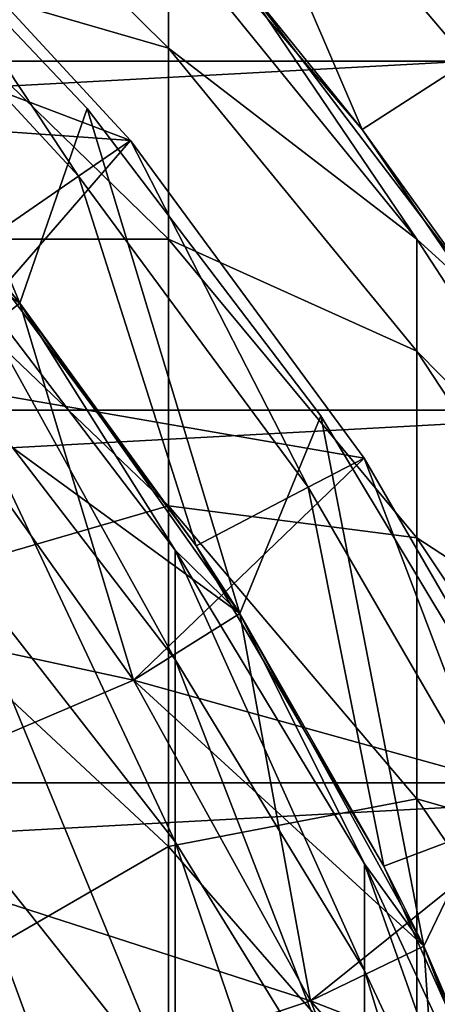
# Model space of a CAD drawing. Header units: millimetres. Extents: x -25 to 64, y -3 to 358.
# Tile 325 of 327: x 10.55 to 12.22, y 347.83 to 351.75. Entities that reach past the tile are written whole.
import ezdxf

# ---------------------------------------------------------------- set-up
doc = ezdxf.new("R2010")
doc.units = ezdxf.units.MM
doc.header["$LTSCALE"] = 52.148148
for name, color, linetype in [('386', 7, 'CONTINUOUS'), ('389', 7, 'CONTINUOUS'), ('390', 7, 'CONTINUOUS'), ('393', 7, 'CONTINUOUS'), ('397', 7, 'CONTINUOUS'), ('398', 7, 'CONTINUOUS'), ('399', 7, 'CONTINUOUS'), ('401', 7, 'CONTINUOUS'), ('402', 7, 'CONTINUOUS'), ('403', 7, 'CONTINUOUS'), ('404', 7, 'CONTINUOUS'), ('419', 7, 'CONTINUOUS'), ('421', 7, 'CONTINUOUS'), ('422', 7, 'CONTINUOUS'), ('423', 7, 'CONTINUOUS'), ('424', 7, 'CONTINUOUS'), ('425', 7, 'CONTINUOUS'), ('426', 7, 'CONTINUOUS'), ('427', 7, 'CONTINUOUS'), ('428', 7, 'CONTINUOUS'), ('429', 7, 'CONTINUOUS'), ('430', 7, 'CONTINUOUS'), ('431', 7, 'CONTINUOUS'), ('432', 7, 'CONTINUOUS'), ('433', 7, 'CONTINUOUS'), ('434', 7, 'CONTINUOUS'), ('453', 7, 'CONTINUOUS'), ('454', 7, 'CONTINUOUS'), ('455', 7, 'CONTINUOUS'), ('485', 7, 'CONTINUOUS')]:
    doc.layers.add(name, color=color, linetype=linetype)

msp = doc.modelspace()

# ---------------------------------------------------------------- linework, layer by layer
at = {"layer": '386', "color": 7, "linetype": 'CONTINUOUS', "true_color": 0xaaaaaa}
for points in [[(11.1472, 351.6332, 36.8704), (10.037, 351.9553, 32.5757), (10.037, 352.7313, 36.7065), (11.1472, 351.6332, 36.8704)], [(11.1472, 351.6332, 36.8704), (10.037, 352.7313, 36.7065), (11.1472, 352.0889, 40.9651), (11.1472, 351.6332, 36.8704)], [(12.1353, 350.872, 41.0545), (11.1472, 351.6332, 36.8704), (11.1472, 352.0889, 40.9651), (12.1353, 350.872, 41.0545)], [(12.1353, 350.872, 41.0545), (11.1472, 352.0889, 40.9651), (11.4324, 351.9108, 45), (12.1353, 350.872, 41.0545)], [(11.1472, 350.8726, 32.8214), (10.037, 350.8725, 28.5146), (10.037, 351.9553, 32.5757), (11.1472, 350.8726, 32.8214)], [(11.1472, 350.8726, 32.8214), (10.037, 351.9553, 32.5757), (11.1472, 351.6332, 36.8704), (11.1472, 350.8726, 32.8214)], [(12.4153, 350.6178, 45), (12.1353, 350.872, 41.0545), (11.4324, 351.9108, 45), (12.4153, 350.6178, 45)], [(12.1353, 350.4264, 37.0507), (11.1472, 350.8726, 32.8214), (11.1472, 351.6332, 36.8704), (12.1353, 350.4264, 37.0507)], [(12.1353, 350.4264, 37.0507), (11.1472, 351.6332, 36.8704), (12.1353, 350.872, 41.0545), (12.1353, 350.4264, 37.0507)], [(11.1472, 349.8112, 28.8405), (10.037, 350.8725, 28.5146), (11.1472, 350.8726, 32.8214), (11.1472, 349.8112, 28.8405)], [(11.1472, 349.8112, 28.8405), (10.037, 349.4889, 24.5458), (10.037, 350.8725, 28.5146), (11.1472, 349.8112, 28.8405)], [(12.1353, 349.6827, 33.0914), (11.1472, 349.8112, 28.8405), (11.1472, 350.8726, 32.8214), (12.1353, 349.6827, 33.0914)], [(12.1353, 349.6827, 33.0914), (11.1472, 350.8726, 32.8214), (12.1353, 350.4264, 37.0507), (12.1353, 349.6827, 33.0914)], [(12.9904, 349.5587, 41.1511), (12.1353, 350.4264, 37.0507), (12.1353, 350.872, 41.0545), (12.9904, 349.5587, 41.1511)], [(12.9904, 349.5587, 41.1511), (12.1353, 350.872, 41.0545), (12.4153, 350.6178, 45), (12.9904, 349.5587, 41.1511)], [(12.9904, 349.1241, 37.2452), (12.1353, 349.6827, 33.0914), (12.1353, 350.4264, 37.0507), (12.9904, 349.1241, 37.2452)], [(12.9904, 349.1241, 37.2452), (12.1353, 350.4264, 37.0507), (12.9904, 349.5587, 41.1511), (12.9904, 349.1241, 37.2452)], [(11.1472, 348.455, 24.9502), (10.037, 349.4889, 24.5458), (11.1472, 349.8112, 28.8405), (11.1472, 348.455, 24.9502)], [(12.1353, 348.6448, 29.1988), (11.1472, 348.455, 24.9502), (11.1472, 349.8112, 28.8405), (12.1353, 348.6448, 29.1988)], [(12.1353, 348.6448, 29.1988), (11.1472, 349.8112, 28.8405), (12.1353, 349.6827, 33.0914), (12.1353, 348.6448, 29.1988)], [(12.9904, 348.3985, 33.3827), (12.1353, 348.6448, 29.1988), (12.1353, 349.6827, 33.0914), (12.9904, 348.3985, 33.3827)], [(12.9904, 348.3985, 33.3827), (12.1353, 349.6827, 33.0914), (12.9904, 349.1241, 37.2452), (12.9904, 348.3985, 33.3827)], [(11.1472, 348.455, 24.9502), (10.037, 347.8123, 20.6916), (10.037, 349.4889, 24.5458), (11.1472, 348.455, 24.9502)], [(12.1353, 347.3187, 25.3947), (11.1472, 348.455, 24.9502), (12.1353, 348.6448, 29.1988), (12.1353, 347.3187, 25.3947)], [(12.9904, 347.3861, 29.5854), (12.1353, 347.3187, 25.3947), (12.1353, 348.6448, 29.1988), (12.9904, 347.3861, 29.5854)], [(12.9904, 347.3861, 29.5854), (12.1353, 348.6448, 29.1988), (12.9904, 348.3985, 33.3827), (12.9904, 347.3861, 29.5854)], [(11.1472, 346.8116, 21.1723), (10.037, 347.8123, 20.6916), (11.1472, 348.455, 24.9502), (11.1472, 346.8116, 21.1723)], [(12.1353, 347.3187, 25.3947), (11.1472, 346.8116, 21.1723), (11.1472, 348.455, 24.9502), (12.1353, 347.3187, 25.3947)]]:
    msp.add_3dface(points, dxfattribs=at)
at = {"layer": '389', "color": 7, "linetype": 'CONTINUOUS', "true_color": 0xaaaaaa}
for points in [[(9.5459, 351.7459, 45), (10.2892, 350.7951, 41.0602), (10.5547, 350.6171, 45), (9.5459, 351.7459, 45)], [(10.2892, 350.3502, 37.0621), (11.1738, 349.1993, 37.234), (10.2892, 350.7951, 41.0602), (10.2892, 350.3502, 37.0621)], [(10.2892, 350.7951, 41.0602), (11.1738, 349.1993, 37.234), (11.1738, 349.6345, 41.1455), (10.2892, 350.7951, 41.0602)], [(10.2892, 350.7951, 41.0602), (11.1738, 349.6345, 41.1455), (10.5547, 350.6171, 45), (10.2892, 350.7951, 41.0602)], [(10.5547, 350.6171, 45), (11.1738, 349.6345, 41.1455), (11.4308, 349.3824, 45), (10.5547, 350.6171, 45)], [(10.2892, 349.6075, 33.1084), (11.1738, 348.4727, 33.3659), (10.2892, 350.3502, 37.0621), (10.2892, 349.6075, 33.1084)], [(10.2892, 350.3502, 37.0621), (11.1738, 348.4727, 33.3659), (11.1738, 349.1993, 37.234), (10.2892, 350.3502, 37.0621)], [(11.1738, 349.1993, 37.234), (11.9274, 347.9605, 37.419), (11.1738, 349.6345, 41.1455), (11.1738, 349.1993, 37.234)], [(11.1738, 349.6345, 41.1455), (11.9274, 347.9605, 37.419), (11.9274, 348.3854, 41.2373), (11.1738, 349.6345, 41.1455)], [(11.1738, 349.6345, 41.1455), (11.9274, 348.3854, 41.2373), (11.4308, 349.3824, 45), (11.1738, 349.6345, 41.1455)], [(10.2892, 348.5711, 29.2214), (11.1738, 347.4587, 29.5631), (10.2892, 349.6075, 33.1084), (10.2892, 348.5711, 29.2214)], [(10.2892, 349.6075, 33.1084), (11.1738, 347.4587, 29.5631), (11.1738, 348.4727, 33.3659), (10.2892, 349.6075, 33.1084)], [(11.4308, 349.3824, 45), (11.9274, 348.3854, 41.2373), (12.1631, 348.0574, 45), (11.4308, 349.3824, 45)], [(11.1738, 348.4727, 33.3659), (11.9274, 347.2512, 33.6431), (11.1738, 349.1993, 37.234), (11.1738, 348.4727, 33.3659)], [(11.1738, 349.1993, 37.234), (11.9274, 347.2512, 33.6431), (11.9274, 347.9605, 37.419), (11.1738, 349.1993, 37.234)], [(10.2892, 347.2469, 25.4228), (11.1738, 346.1632, 25.8467), (10.2892, 348.5711, 29.2214), (10.2892, 347.2469, 25.4228)], [(10.2892, 348.5711, 29.2214), (11.1738, 346.1632, 25.8467), (11.1738, 347.4587, 29.5631), (10.2892, 348.5711, 29.2214)], [(11.1738, 347.4587, 29.5631), (11.9274, 346.2614, 29.9308), (11.1738, 348.4727, 33.3659), (11.1738, 347.4587, 29.5631)], [(11.1738, 348.4727, 33.3659), (11.9274, 346.2614, 29.9308), (11.9274, 347.2512, 33.6431), (11.1738, 348.4727, 33.3659)], [(11.9274, 347.9605, 37.419), (12.5412, 346.6484, 37.6149), (11.9274, 348.3854, 41.2373), (11.9274, 347.9605, 37.419)], [(11.9274, 348.3854, 41.2373), (12.5412, 346.6484, 37.6149), (12.5412, 347.0623, 41.3346), (11.9274, 348.3854, 41.2373)], [(11.9274, 348.3854, 41.2373), (12.5412, 347.0623, 41.3346), (12.1631, 348.0574, 45), (11.9274, 348.3854, 41.2373)], [(12.1631, 348.0574, 45), (12.5412, 347.0623, 41.3346), (12.7424, 346.6588, 45), (12.1631, 348.0574, 45)], [(11.9274, 347.2512, 33.6431), (12.5412, 345.9574, 33.9366), (11.9274, 347.9605, 37.419), (11.9274, 347.2512, 33.6431)], [(11.9274, 347.9605, 37.419), (12.5412, 345.9574, 33.9366), (12.5412, 346.6484, 37.6149), (11.9274, 347.9605, 37.419)]]:
    msp.add_3dface(points, dxfattribs=at)
at = {"layer": '390', "color": 7, "linetype": 'CONTINUOUS', "true_color": 0xaaaaaa}
for points in [[(11.918, 351.3084, 101), (11.4324, 351.9108, 45), (10.8664, 352.5403, 101), (11.918, 351.3084, 101)], [(12.4153, 350.6178, 45), (11.4324, 351.9108, 45), (11.918, 351.3084, 101), (12.4153, 350.6178, 45)], [(12.8305, 349.9703, 101), (12.4153, 350.6178, 45), (11.918, 351.3084, 101), (12.8305, 349.9703, 101)]]:
    msp.add_3dface(points, dxfattribs=at)
at = {"layer": '393', "color": 7, "linetype": 'CONTINUOUS', "true_color": 0xaaaaaa}
for points in [[(9.5459, 351.7459, 45), (10.5547, 350.6171, 45), (9.5459, 351.746, 64), (9.5459, 351.7459, 45)], [(9.5459, 351.746, 64), (10.5547, 350.6171, 45), (10.5548, 350.6171, 64), (9.5459, 351.746, 64)], [(10.5547, 350.6171, 45), (11.4308, 349.3824, 45), (10.5548, 350.6171, 64), (10.5547, 350.6171, 45)], [(10.5548, 350.6171, 64), (11.4308, 349.3824, 45), (11.4308, 349.3824, 64), (10.5548, 350.6171, 64)], [(11.4308, 349.3824, 45), (12.1631, 348.0574, 45), (11.4308, 349.3824, 64), (11.4308, 349.3824, 45)], [(11.4308, 349.3824, 64), (12.1631, 348.0574, 45), (12.1631, 348.0574, 64), (11.4308, 349.3824, 64)], [(12.1631, 348.0574, 45), (12.7424, 346.6588, 45), (12.1631, 348.0574, 64), (12.1631, 348.0574, 45)], [(12.1631, 348.0574, 64), (12.7424, 346.6588, 45), (12.7424, 346.6587, 64), (12.1631, 348.0574, 64)]]:
    msp.add_3dface(points, dxfattribs=at)
at = {"layer": '397', "color": 7, "linetype": 'CONTINUOUS', "true_color": 0xaaaaaa}
for points in [[(9.5459, 351.746, 64), (10.5548, 350.6171, 64), (9.7654, 352.5091, 64), (9.5459, 351.746, 64)], [(9.7654, 352.5091, 64), (10.5548, 350.6171, 64), (10.8227, 351.3929, 64), (9.7654, 352.5091, 64)], [(10.5548, 350.6171, 64), (11.4308, 349.3824, 64), (10.8227, 351.3929, 64), (10.5548, 350.6171, 64)], [(10.8227, 351.3929, 64), (11.4308, 349.3824, 64), (11.7532, 350.1688, 64), (10.8227, 351.3929, 64)], [(11.4308, 349.3824, 64), (12.1631, 348.0574, 64), (11.7532, 350.1688, 64), (11.4308, 349.3824, 64)], [(11.7532, 350.1688, 64), (12.1631, 348.0574, 64), (12.5459, 348.8514, 64), (11.7532, 350.1688, 64)], [(12.1631, 348.0574, 64), (12.7424, 346.6587, 64), (12.5459, 348.8514, 64), (12.1631, 348.0574, 64)]]:
    msp.add_3dface(points, dxfattribs=at)
at = {"layer": '398', "color": 7, "linetype": 'CONTINUOUS', "true_color": 0xaaaaaa}
for points in [[(9.7654, 352.5091, 64), (10.8227, 351.3929, 64), (9.7654, 352.5091, 67), (9.7654, 352.5091, 64)], [(9.7654, 352.5091, 67), (10.8227, 351.3929, 64), (10.8227, 351.3929, 67), (9.7654, 352.5091, 67)], [(10.8227, 351.3929, 64), (11.7532, 350.1688, 64), (10.8227, 351.3929, 67), (10.8227, 351.3929, 64)], [(10.8227, 351.3929, 67), (11.7532, 350.1688, 64), (11.7532, 350.1688, 67), (10.8227, 351.3929, 67)], [(11.7532, 350.1688, 64), (12.5459, 348.8514, 64), (11.7532, 350.1688, 67), (11.7532, 350.1688, 64)], [(11.7532, 350.1688, 67), (12.5459, 348.8514, 64), (12.5459, 348.8514, 67), (11.7532, 350.1688, 67)]]:
    msp.add_3dface(points, dxfattribs=at)
at = {"layer": '399', "color": 7, "linetype": 'CONTINUOUS', "true_color": 0xaaaaaa}
for points in [[(9.5459, 351.746, 67), (9.7654, 352.5091, 67), (10.5548, 350.6171, 67), (9.5459, 351.746, 67)], [(9.7654, 352.5091, 67), (10.8227, 351.3929, 67), (10.5548, 350.6171, 67), (9.7654, 352.5091, 67)], [(10.5548, 350.6171, 67), (10.8227, 351.3929, 67), (11.4308, 349.3824, 67), (10.5548, 350.6171, 67)], [(10.8227, 351.3929, 67), (11.7532, 350.1688, 67), (11.4308, 349.3824, 67), (10.8227, 351.3929, 67)], [(11.4308, 349.3824, 67), (11.7532, 350.1688, 67), (12.1631, 348.0574, 67), (11.4308, 349.3824, 67)], [(11.7532, 350.1688, 67), (12.5459, 348.8514, 67), (12.1631, 348.0574, 67), (11.7532, 350.1688, 67)], [(12.1631, 348.0574, 67), (12.5459, 348.8514, 67), (12.7424, 346.6587, 67), (12.1631, 348.0574, 67)]]:
    msp.add_3dface(points, dxfattribs=at)
at = {"layer": '401', "color": 7, "linetype": 'CONTINUOUS', "true_color": 0xaaaaaa}
for points in [[(10.7884, 351.1225, 99), (9.932, 352.4185, 99), (9.744, 352.2526, 99), (10.7884, 351.1225, 99)], [(10.9952, 351.2646, 99), (9.932, 352.4185, 99), (10.7884, 351.1225, 99), (10.9952, 351.2646, 99)], [(11.7025, 349.8845, 99), (10.9952, 351.2646, 99), (10.7884, 351.1225, 99), (11.7025, 349.8845, 99)], [(11.9252, 350.0007, 99), (10.9952, 351.2646, 99), (11.7025, 349.8845, 99), (11.9252, 350.0007, 99)], [(12.4752, 348.5537, 99), (11.9252, 350.0007, 99), (11.7025, 349.8845, 99), (12.4752, 348.5537, 99)], [(12.7106, 348.6424, 99), (11.9252, 350.0007, 99), (12.4752, 348.5537, 99), (12.7106, 348.6424, 99)]]:
    msp.add_3dface(points, dxfattribs=at)
at = {"layer": '402', "color": 7, "linetype": 'CONTINUOUS', "true_color": 0xaaaaaa}
for points in [[(9.932, 352.4185, 99), (10.9952, 351.2646, 99), (9.932, 352.4185, 100), (9.932, 352.4185, 99)], [(9.932, 352.4185, 100), (10.9952, 351.2646, 99), (10.9952, 351.2646, 100), (9.932, 352.4185, 100)], [(10.9952, 351.2646, 99), (11.9252, 350.0007, 99), (10.9952, 351.2646, 100), (10.9952, 351.2646, 99)], [(10.9952, 351.2646, 100), (11.9252, 350.0007, 99), (11.9252, 350.0008, 100), (10.9952, 351.2646, 100)], [(11.9252, 350.0007, 99), (12.7106, 348.6424, 99), (11.9252, 350.0008, 100), (11.9252, 350.0007, 99)], [(11.9252, 350.0008, 100), (12.7106, 348.6424, 99), (12.7106, 348.6424, 100), (11.9252, 350.0008, 100)]]:
    msp.add_3dface(points, dxfattribs=at)
at = {"layer": '403', "color": 7, "linetype": 'CONTINUOUS', "true_color": 0xaaaaaa}
for points in [[(10.7884, 351.1225, 99), (9.744, 352.2526, 99), (10.3745, 350.8382, 98.5), (10.7884, 351.1225, 99)], [(11.2569, 349.652, 98.5), (10.7884, 351.1225, 99), (10.3745, 350.8382, 98.5), (11.2569, 349.652, 98.5)], [(11.7025, 349.8845, 99), (10.7884, 351.1225, 99), (11.2569, 349.652, 98.5), (11.7025, 349.8845, 99)], [(12.0042, 348.3766, 98.5), (11.7025, 349.8845, 99), (11.2569, 349.652, 98.5), (12.0042, 348.3766, 98.5)], [(12.4752, 348.5537, 99), (11.7025, 349.8845, 99), (12.0042, 348.3766, 98.5), (12.4752, 348.5537, 99)], [(12.6075, 347.027, 98.5), (12.4752, 348.5537, 99), (12.0042, 348.3766, 98.5), (12.6075, 347.027, 98.5)]]:
    msp.add_3dface(points, dxfattribs=at)
at = {"layer": '404', "color": 7, "linetype": 'CONTINUOUS', "true_color": 0x323232}
for points in [[(10.1637, 350.3055, 67), (11.0074, 349.1165, 67), (8.8094, 349.5921, 67), (10.1637, 350.3055, 67)], [(8.8094, 349.5921, 67), (11.0074, 349.1165, 67), (9.608, 348.5195, 67), (8.8094, 349.5921, 67)], [(11.0074, 349.1165, 67), (11.7126, 347.8404, 67), (9.608, 348.5195, 67), (11.0074, 349.1165, 67)], [(9.608, 348.5195, 67), (11.7126, 347.8404, 67), (10.2768, 347.3611, 67), (9.608, 348.5195, 67)], [(11.7126, 347.8404, 67), (12.2705, 346.4936, 67), (10.2768, 347.3611, 67), (11.7126, 347.8404, 67)]]:
    msp.add_3dface(points, dxfattribs=at)
at = {"layer": '419', "color": 7, "linetype": 'CONTINUOUS', "true_color": 0x323232}
for points in [[(9.932, 352.4185, 100), (10.9952, 351.2646, 100), (8.1055, 352.3637, 100), (9.932, 352.4185, 100)], [(8.1055, 352.3637, 100), (10.9952, 351.2646, 100), (9.1924, 351.3924, 100), (8.1055, 352.3637, 100)], [(9.1924, 351.3924, 100), (10.9952, 351.2646, 100), (10.1637, 350.3055, 100), (9.1924, 351.3924, 100)], [(10.9952, 351.2646, 100), (11.9252, 350.0008, 100), (10.1637, 350.3055, 100), (10.9952, 351.2646, 100)], [(10.1637, 350.3055, 100), (11.9252, 350.0008, 100), (11.0074, 349.1165, 100), (10.1637, 350.3055, 100)], [(11.9252, 350.0008, 100), (12.7106, 348.6424, 100), (11.0074, 349.1165, 100), (11.9252, 350.0008, 100)], [(11.0074, 349.1165, 100), (12.7106, 348.6424, 100), (11.7126, 347.8404, 100), (11.0074, 349.1165, 100)], [(12.7106, 348.6424, 100), (13.3418, 347.2059, 100), (11.7126, 347.8404, 100), (12.7106, 348.6424, 100)], [(11.7126, 347.8404, 100), (13.3418, 347.2059, 100), (12.2705, 346.4936, 100), (11.7126, 347.8404, 100)]]:
    msp.add_3dface(points, dxfattribs=at)
at = {"layer": '421', "color": 7, "linetype": 'CONTINUOUS', "true_color": 0x323232}
for points in [[(11.0074, 349.1165, 67), (10.1637, 350.3055, 67), (11.0074, 349.1165, 82.5), (11.0074, 349.1165, 67)], [(11.0074, 349.1165, 82.5), (10.1637, 350.3055, 67), (10.1637, 350.3055, 82.5), (11.0074, 349.1165, 82.5)], [(11.7126, 347.8404, 67), (11.0074, 349.1165, 67), (11.7126, 347.8404, 82.5), (11.7126, 347.8404, 67)], [(11.7126, 347.8404, 82.5), (11.0074, 349.1165, 67), (11.0074, 349.1165, 82.5), (11.7126, 347.8404, 82.5)], [(12.2705, 346.4936, 67), (11.7126, 347.8404, 67), (12.2705, 346.4935, 82.5), (12.2705, 346.4936, 67)], [(12.2705, 346.4935, 82.5), (11.7126, 347.8404, 67), (11.7126, 347.8404, 82.5), (12.2705, 346.4935, 82.5)]]:
    msp.add_3dface(points, dxfattribs=at)
at = {"layer": '422', "color": 7, "linetype": 'CONTINUOUS', "true_color": 0x323232}
for points in [[(11.4307, 349.3825, 83.125), (10.1637, 350.3055, 82.5), (10.5546, 350.6172, 83.125), (11.4307, 349.3825, 83.125)], [(11.0074, 349.1165, 82.5), (10.1637, 350.3055, 82.5), (11.4307, 349.3825, 83.125), (11.0074, 349.1165, 82.5)], [(12.1631, 348.0573, 83.125), (11.0074, 349.1165, 82.5), (11.4307, 349.3825, 83.125), (12.1631, 348.0573, 83.125)], [(11.7126, 347.8404, 82.5), (11.0074, 349.1165, 82.5), (12.1631, 348.0573, 83.125), (11.7126, 347.8404, 82.5)], [(12.7425, 346.6587, 83.125), (11.7126, 347.8404, 82.5), (12.1631, 348.0573, 83.125), (12.7425, 346.6587, 83.125)], [(12.2705, 346.4935, 82.5), (11.7126, 347.8404, 82.5), (12.7425, 346.6587, 83.125), (12.2705, 346.4935, 82.5)]]:
    msp.add_3dface(points, dxfattribs=at)
at = {"layer": '423', "color": 7, "linetype": 'CONTINUOUS', "true_color": 0x323232}
for points in [[(11.0074, 349.1165, 83.75), (10.5546, 350.6172, 83.125), (10.1637, 350.3055, 83.75), (11.0074, 349.1165, 83.75)], [(11.4307, 349.3825, 83.125), (10.5546, 350.6172, 83.125), (11.0074, 349.1165, 83.75), (11.4307, 349.3825, 83.125)], [(11.7126, 347.8404, 83.75), (11.4307, 349.3825, 83.125), (11.0074, 349.1165, 83.75), (11.7126, 347.8404, 83.75)], [(12.1631, 348.0573, 83.125), (11.4307, 349.3825, 83.125), (11.7126, 347.8404, 83.75), (12.1631, 348.0573, 83.125)], [(12.2705, 346.4935, 83.75), (12.1631, 348.0573, 83.125), (11.7126, 347.8404, 83.75), (12.2705, 346.4935, 83.75)], [(12.7425, 346.6587, 83.125), (12.1631, 348.0573, 83.125), (12.2705, 346.4935, 83.75), (12.7425, 346.6587, 83.125)]]:
    msp.add_3dface(points, dxfattribs=at)
at = {"layer": '424', "color": 7, "linetype": 'CONTINUOUS', "true_color": 0x323232}
for points in [[(11.4307, 349.3825, 84.375), (10.1637, 350.3055, 83.75), (10.5546, 350.6172, 84.375), (11.4307, 349.3825, 84.375)], [(11.0074, 349.1165, 83.75), (10.1637, 350.3055, 83.75), (11.4307, 349.3825, 84.375), (11.0074, 349.1165, 83.75)], [(12.1631, 348.0573, 84.375), (11.0074, 349.1165, 83.75), (11.4307, 349.3825, 84.375), (12.1631, 348.0573, 84.375)], [(11.7126, 347.8404, 83.75), (11.0074, 349.1165, 83.75), (12.1631, 348.0573, 84.375), (11.7126, 347.8404, 83.75)], [(12.7425, 346.6587, 84.375), (11.7126, 347.8404, 83.75), (12.1631, 348.0573, 84.375), (12.7425, 346.6587, 84.375)], [(12.2705, 346.4935, 83.75), (11.7126, 347.8404, 83.75), (12.7425, 346.6587, 84.375), (12.2705, 346.4935, 83.75)]]:
    msp.add_3dface(points, dxfattribs=at)
at = {"layer": '425', "color": 7, "linetype": 'CONTINUOUS', "true_color": 0x323232}
for points in [[(11.0074, 349.1165, 85), (10.5546, 350.6172, 84.375), (10.1637, 350.3055, 85), (11.0074, 349.1165, 85)], [(11.4307, 349.3825, 84.375), (10.5546, 350.6172, 84.375), (11.0074, 349.1165, 85), (11.4307, 349.3825, 84.375)], [(11.7126, 347.8404, 85), (11.4307, 349.3825, 84.375), (11.0074, 349.1165, 85), (11.7126, 347.8404, 85)], [(12.1631, 348.0573, 84.375), (11.4307, 349.3825, 84.375), (11.7126, 347.8404, 85), (12.1631, 348.0573, 84.375)], [(12.2705, 346.4935, 85), (12.1631, 348.0573, 84.375), (11.7126, 347.8404, 85), (12.2705, 346.4935, 85)], [(12.7425, 346.6587, 84.375), (12.1631, 348.0573, 84.375), (12.2705, 346.4935, 85), (12.7425, 346.6587, 84.375)]]:
    msp.add_3dface(points, dxfattribs=at)
at = {"layer": '426', "color": 7, "linetype": 'CONTINUOUS', "true_color": 0x323232}
for points in [[(11.4307, 349.3825, 85.625), (10.1637, 350.3055, 85), (10.5546, 350.6172, 85.625), (11.4307, 349.3825, 85.625)], [(11.0074, 349.1165, 85), (10.1637, 350.3055, 85), (11.4307, 349.3825, 85.625), (11.0074, 349.1165, 85)], [(12.1631, 348.0573, 85.625), (11.0074, 349.1165, 85), (11.4307, 349.3825, 85.625), (12.1631, 348.0573, 85.625)], [(11.7126, 347.8404, 85), (11.0074, 349.1165, 85), (12.1631, 348.0573, 85.625), (11.7126, 347.8404, 85)], [(12.7425, 346.6587, 85.625), (11.7126, 347.8404, 85), (12.1631, 348.0573, 85.625), (12.7425, 346.6587, 85.625)], [(12.2705, 346.4935, 85), (11.7126, 347.8404, 85), (12.7425, 346.6587, 85.625), (12.2705, 346.4935, 85)]]:
    msp.add_3dface(points, dxfattribs=at)
at = {"layer": '427', "color": 7, "linetype": 'CONTINUOUS', "true_color": 0x323232}
for points in [[(11.0074, 349.1165, 86.25), (10.5546, 350.6172, 85.625), (10.1637, 350.3055, 86.25), (11.0074, 349.1165, 86.25)], [(11.4307, 349.3825, 85.625), (10.5546, 350.6172, 85.625), (11.0074, 349.1165, 86.25), (11.4307, 349.3825, 85.625)], [(11.7126, 347.8404, 86.25), (11.4307, 349.3825, 85.625), (11.0074, 349.1165, 86.25), (11.7126, 347.8404, 86.25)], [(12.1631, 348.0573, 85.625), (11.4307, 349.3825, 85.625), (11.7126, 347.8404, 86.25), (12.1631, 348.0573, 85.625)], [(12.2705, 346.4935, 86.25), (12.1631, 348.0573, 85.625), (11.7126, 347.8404, 86.25), (12.2705, 346.4935, 86.25)], [(12.7425, 346.6587, 85.625), (12.1631, 348.0573, 85.625), (12.2705, 346.4935, 86.25), (12.7425, 346.6587, 85.625)]]:
    msp.add_3dface(points, dxfattribs=at)
at = {"layer": '428', "color": 7, "linetype": 'CONTINUOUS', "true_color": 0x323232}
for points in [[(11.4307, 349.3825, 86.875), (10.1637, 350.3055, 86.25), (10.5546, 350.6172, 86.875), (11.4307, 349.3825, 86.875)], [(11.0074, 349.1165, 86.25), (10.1637, 350.3055, 86.25), (11.4307, 349.3825, 86.875), (11.0074, 349.1165, 86.25)], [(12.1631, 348.0573, 86.875), (11.0074, 349.1165, 86.25), (11.4307, 349.3825, 86.875), (12.1631, 348.0573, 86.875)], [(11.7126, 347.8404, 86.25), (11.0074, 349.1165, 86.25), (12.1631, 348.0573, 86.875), (11.7126, 347.8404, 86.25)], [(12.7425, 346.6587, 86.875), (11.7126, 347.8404, 86.25), (12.1631, 348.0573, 86.875), (12.7425, 346.6587, 86.875)], [(12.2705, 346.4935, 86.25), (11.7126, 347.8404, 86.25), (12.7425, 346.6587, 86.875), (12.2705, 346.4935, 86.25)]]:
    msp.add_3dface(points, dxfattribs=at)
at = {"layer": '429', "color": 7, "linetype": 'CONTINUOUS', "true_color": 0x323232}
for points in [[(11.0074, 349.1165, 87.5), (10.5546, 350.6172, 86.875), (10.1637, 350.3055, 87.5), (11.0074, 349.1165, 87.5)], [(11.4307, 349.3825, 86.875), (10.5546, 350.6172, 86.875), (11.0074, 349.1165, 87.5), (11.4307, 349.3825, 86.875)], [(11.7126, 347.8404, 87.5), (11.4307, 349.3825, 86.875), (11.0074, 349.1165, 87.5), (11.7126, 347.8404, 87.5)], [(12.1631, 348.0573, 86.875), (11.4307, 349.3825, 86.875), (11.7126, 347.8404, 87.5), (12.1631, 348.0573, 86.875)], [(12.2705, 346.4935, 87.5), (12.1631, 348.0573, 86.875), (11.7126, 347.8404, 87.5), (12.2705, 346.4935, 87.5)], [(12.7425, 346.6587, 86.875), (12.1631, 348.0573, 86.875), (12.2705, 346.4935, 87.5), (12.7425, 346.6587, 86.875)]]:
    msp.add_3dface(points, dxfattribs=at)
at = {"layer": '430', "color": 7, "linetype": 'CONTINUOUS', "true_color": 0x323232}
for points in [[(11.4307, 349.3825, 88.125), (10.1637, 350.3055, 87.5), (10.5546, 350.6172, 88.125), (11.4307, 349.3825, 88.125)], [(11.0074, 349.1165, 87.5), (10.1637, 350.3055, 87.5), (11.4307, 349.3825, 88.125), (11.0074, 349.1165, 87.5)], [(12.1631, 348.0573, 88.125), (11.0074, 349.1165, 87.5), (11.4307, 349.3825, 88.125), (12.1631, 348.0573, 88.125)], [(11.7126, 347.8404, 87.5), (11.0074, 349.1165, 87.5), (12.1631, 348.0573, 88.125), (11.7126, 347.8404, 87.5)], [(12.7425, 346.6587, 88.125), (11.7126, 347.8404, 87.5), (12.1631, 348.0573, 88.125), (12.7425, 346.6587, 88.125)], [(12.2705, 346.4935, 87.5), (11.7126, 347.8404, 87.5), (12.7425, 346.6587, 88.125), (12.2705, 346.4935, 87.5)]]:
    msp.add_3dface(points, dxfattribs=at)
at = {"layer": '431', "color": 7, "linetype": 'CONTINUOUS', "true_color": 0x323232}
for points in [[(11.0074, 349.1165, 88.75), (10.5546, 350.6172, 88.125), (10.1637, 350.3055, 88.75), (11.0074, 349.1165, 88.75)], [(11.4307, 349.3825, 88.125), (10.5546, 350.6172, 88.125), (11.0074, 349.1165, 88.75), (11.4307, 349.3825, 88.125)], [(11.7126, 347.8404, 88.75), (11.4307, 349.3825, 88.125), (11.0074, 349.1165, 88.75), (11.7126, 347.8404, 88.75)], [(12.1631, 348.0573, 88.125), (11.4307, 349.3825, 88.125), (11.7126, 347.8404, 88.75), (12.1631, 348.0573, 88.125)], [(12.2705, 346.4935, 88.75), (12.1631, 348.0573, 88.125), (11.7126, 347.8404, 88.75), (12.2705, 346.4935, 88.75)], [(12.7425, 346.6587, 88.125), (12.1631, 348.0573, 88.125), (12.2705, 346.4935, 88.75), (12.7425, 346.6587, 88.125)]]:
    msp.add_3dface(points, dxfattribs=at)
at = {"layer": '432', "color": 7, "linetype": 'CONTINUOUS', "true_color": 0x323232}
for points in [[(11.4307, 349.3825, 89.375), (10.1637, 350.3055, 88.75), (10.5546, 350.6172, 89.375), (11.4307, 349.3825, 89.375)], [(11.0074, 349.1165, 88.75), (10.1637, 350.3055, 88.75), (11.4307, 349.3825, 89.375), (11.0074, 349.1165, 88.75)], [(12.1631, 348.0573, 89.375), (11.0074, 349.1165, 88.75), (11.4307, 349.3825, 89.375), (12.1631, 348.0573, 89.375)], [(11.7126, 347.8404, 88.75), (11.0074, 349.1165, 88.75), (12.1631, 348.0573, 89.375), (11.7126, 347.8404, 88.75)], [(12.7425, 346.6587, 89.375), (11.7126, 347.8404, 88.75), (12.1631, 348.0573, 89.375), (12.7425, 346.6587, 89.375)], [(12.2705, 346.4935, 88.75), (11.7126, 347.8404, 88.75), (12.7425, 346.6587, 89.375), (12.2705, 346.4935, 88.75)]]:
    msp.add_3dface(points, dxfattribs=at)
at = {"layer": '433', "color": 7, "linetype": 'CONTINUOUS', "true_color": 0x323232}
for points in [[(11.0074, 349.1165, 90), (10.5546, 350.6172, 89.375), (10.1637, 350.3055, 90), (11.0074, 349.1165, 90)], [(11.4307, 349.3825, 89.375), (10.5546, 350.6172, 89.375), (11.0074, 349.1165, 90), (11.4307, 349.3825, 89.375)], [(11.7126, 347.8404, 90), (11.4307, 349.3825, 89.375), (11.0074, 349.1165, 90), (11.7126, 347.8404, 90)], [(12.1631, 348.0573, 89.375), (11.4307, 349.3825, 89.375), (11.7126, 347.8404, 90), (12.1631, 348.0573, 89.375)], [(12.2705, 346.4935, 90), (12.1631, 348.0573, 89.375), (11.7126, 347.8404, 90), (12.2705, 346.4935, 90)], [(12.7425, 346.6587, 89.375), (12.1631, 348.0573, 89.375), (12.2705, 346.4935, 90), (12.7425, 346.6587, 89.375)]]:
    msp.add_3dface(points, dxfattribs=at)
at = {"layer": '434', "color": 7, "linetype": 'CONTINUOUS', "true_color": 0x323232}
for points in [[(10.1637, 350.3055, 100), (11.0074, 349.1165, 100), (10.1637, 350.3055, 90), (10.1637, 350.3055, 100)], [(11.0074, 349.1165, 100), (11.0074, 349.1165, 90), (10.1637, 350.3055, 90), (11.0074, 349.1165, 100)], [(11.0074, 349.1165, 100), (11.7126, 347.8404, 100), (11.0074, 349.1165, 90), (11.0074, 349.1165, 100)], [(11.7126, 347.8404, 100), (11.7126, 347.8404, 90), (11.0074, 349.1165, 90), (11.7126, 347.8404, 100)], [(11.7126, 347.8404, 100), (12.2705, 346.4936, 100), (11.7126, 347.8404, 90), (11.7126, 347.8404, 100)], [(12.2705, 346.4936, 100), (12.2705, 346.4935, 90), (11.7126, 347.8404, 90), (12.2705, 346.4936, 100)]]:
    msp.add_3dface(points, dxfattribs=at)
at = {"layer": '453', "color": 7, "linetype": 'CONTINUOUS', "true_color": 0x323232}
for points in [[(11.918, 351.3084, 101), (10.8664, 352.5403, 101), (11.253, 352.8592, 101), (11.918, 351.3084, 101)], [(12.3394, 351.5802, 101), (11.918, 351.3084, 101), (11.253, 352.8592, 101), (12.3394, 351.5802, 101)], [(12.8305, 349.9703, 101), (11.918, 351.3084, 101), (12.3394, 351.5802, 101), (12.8305, 349.9703, 101)]]:
    msp.add_3dface(points, dxfattribs=at)
at = {"layer": '454', "color": 7, "linetype": 'CONTINUOUS', "true_color": 0xaaaaaa}
for points in [[(-11.253, 352.8592, 237), (-12.3394, 351.5802, 237), (11.253, 352.8592, 237), (-11.253, 352.8592, 237)], [(11.253, 352.8592, 237), (-12.3394, 351.5802, 237), (12.3394, 351.5802, 237), (11.253, 352.8592, 237)], [(-12.3394, 351.5802, 237), (-13.2812, 350.1912, 237), (12.3394, 351.5802, 237), (-12.3394, 351.5802, 237)], [(12.3394, 351.5802, 237), (-13.2812, 350.1912, 237), (13.2812, 350.1912, 237), (12.3394, 351.5802, 237)], [(-13.2812, 350.1912, 237), (-14.0674, 348.7082, 237), (13.2812, 350.1912, 237), (-13.2812, 350.1912, 237)], [(13.2812, 350.1912, 237), (-14.0674, 348.7082, 237), (14.0674, 348.7082, 237), (13.2812, 350.1912, 237)], [(-14.0674, 348.7082, 237), (-14.6887, 347.149, 237), (14.0674, 348.7082, 237), (-14.0674, 348.7082, 237)], [(14.0674, 348.7082, 237), (-14.6887, 347.149, 237), (14.6887, 347.149, 237), (14.0674, 348.7082, 237)]]:
    msp.add_3dface(points, dxfattribs=at)
at = {"layer": '455', "color": 7, "linetype": 'CONTINUOUS', "true_color": 0xaaaaaa}
for points in [[(12.3394, 351.5802, 101), (11.253, 352.8592, 101), (12.3394, 351.5802, 237), (12.3394, 351.5802, 101)], [(11.253, 352.8592, 101), (11.253, 352.8592, 237), (12.3394, 351.5802, 237), (11.253, 352.8592, 101)]]:
    msp.add_3dface(points, dxfattribs=at)
at = {"layer": '485', "color": 7, "linetype": 'CONTINUOUS', "true_color": 0xaaaaaa}
for points in [[(9.5459, 351.746, 67), (10.5548, 350.6171, 67), (10.3745, 350.8382, 98.5), (9.5459, 351.746, 67)], [(10.5548, 350.6171, 67), (11.2569, 349.652, 98.5), (10.3745, 350.8382, 98.5), (10.5548, 350.6171, 67)], [(10.5548, 350.6171, 67), (11.4308, 349.3824, 67), (11.2569, 349.652, 98.5), (10.5548, 350.6171, 67)], [(11.4308, 349.3824, 67), (12.0042, 348.3766, 98.5), (11.2569, 349.652, 98.5), (11.4308, 349.3824, 67)], [(11.4308, 349.3824, 67), (12.1631, 348.0574, 67), (12.0042, 348.3766, 98.5), (11.4308, 349.3824, 67)], [(12.1631, 348.0574, 67), (12.6075, 347.027, 98.5), (12.0042, 348.3766, 98.5), (12.1631, 348.0574, 67)], [(12.1631, 348.0574, 67), (12.7424, 346.6587, 67), (12.6075, 347.027, 98.5), (12.1631, 348.0574, 67)]]:
    msp.add_3dface(points, dxfattribs=at)

doc.saveas('drawing.dxf')
